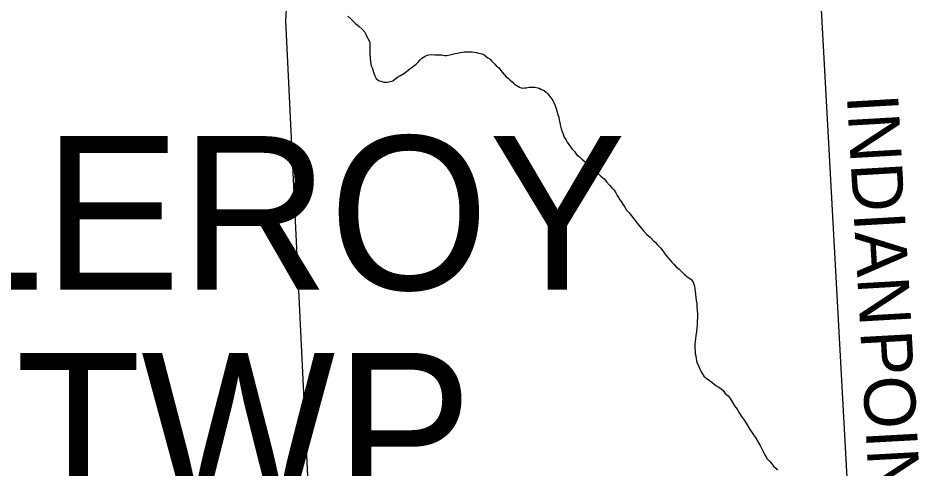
# Model space of a CAD drawing. Extents: x -59 to 82, y -3 to 49.
# Drawn here: x -50.058 to -49.055, y 43.939 to 44.439 of the extents above; entities that cross this region are included whole.
import ezdxf

# ---------------------------------------------------------------- set-up
doc = ezdxf.new("R2010")
doc.units = 0
for name, color, linetype in [('GM_X_County_Road', 7, 'Continuous'), ('GM_X_Minor_River', 7, 'Continuous'), ('GM_X_Township_Road', 7, 'Continuous'), ('GM_X_Township_Road_Text', 7, 'Continuous'), ('SH_Data', 7, 'Continuous')]:
    doc.layers.add(name, color=color, linetype=linetype)

msp = doc.modelspace()

# ---------------------------------------------------------------- linework, layer by layer
at = {"layer": 'GM_X_County_Road'}
for p, q in [((-49.7559, 44.533), (-49.7617, 44.4361)), ((-49.7617, 44.4361), (-49.7233, 43.6393))]:
    msp.add_line(p, q, dxfattribs=at)
at = {"layer": 'GM_X_Minor_River'}
for p, q in [((-49.6924, 44.4412), (-49.6889, 44.4378)), ((-49.6889, 44.4378), (-49.6863, 44.4355)), ((-49.6863, 44.4355), (-49.684, 44.4332)), ((-49.684, 44.4332), (-49.6817, 44.4314)), ((-49.6817, 44.4314), (-49.6798, 44.4298)), ((-49.6798, 44.4298), (-49.6767, 44.4268)), ((-49.6767, 44.4268), (-49.6736, 44.4234)), ((-49.6736, 44.4234), (-49.6725, 44.4212)), ((-49.6725, 44.4212), (-49.6713, 44.4189)), ((-49.6713, 44.4189), (-49.6702, 44.4166)), ((-49.6702, 44.4166), (-49.6686, 44.4132)), ((-49.6686, 44.4132), (-49.6682, 44.4113)), ((-49.6682, 44.4113), (-49.6682, 44.409)), ((-49.6682, 44.409), (-49.6682, 44.4064)), ((-49.6682, 44.4064), (-49.6682, 44.4033)), ((-49.6682, 44.4033), (-49.6681, 44.4007)), ((-49.6681, 44.4007), (-49.6681, 44.398)), ((-49.5796, 44.3982), (-49.5766, 44.399)), ((-49.5766, 44.399), (-49.5736, 44.3998)), ((-49.5736, 44.3998), (-49.5709, 44.4002)), ((-49.5709, 44.4002), (-49.5679, 44.401)), ((-49.5679, 44.401), (-49.5652, 44.4014)), ((-49.5652, 44.4014), (-49.5633, 44.4018)), ((-49.5633, 44.4018), (-49.5611, 44.4018)), ((-49.5611, 44.4018), (-49.5588, 44.4018)), ((-49.5588, 44.4018), (-49.5546, 44.4018)), ((-49.5546, 44.4018), (-49.5523, 44.4015)), ((-49.5523, 44.4015), (-49.55, 44.4011)), ((-49.55, 44.4011), (-49.5478, 44.4004)), ((-49.5478, 44.4004), (-49.5455, 44.4)), ((-49.5455, 44.4), (-49.5436, 44.3996)), ((-49.5436, 44.3996), (-49.5413, 44.3985)), ((-49.6681, 44.398), (-49.6677, 44.3961)), ((-49.6677, 44.3961), (-49.6677, 44.3938)), ((-49.6677, 44.3938), (-49.6673, 44.3915)), ((-49.6673, 44.3915), (-49.6669, 44.3881)), ((-49.6168, 44.3881), (-49.6149, 44.39)), ((-49.6149, 44.39), (-49.6126, 44.3923)), ((-49.6126, 44.3923), (-49.6104, 44.3946)), ((-49.6104, 44.3946), (-49.6085, 44.3957)), ((-49.6085, 44.3957), (-49.6066, 44.3969)), ((-49.6066, 44.3969), (-49.6047, 44.3981)), ((-49.6047, 44.3981), (-49.6028, 44.3985)), ((-49.6028, 44.3985), (-49.5994, 44.3989)), ((-49.5994, 44.3989), (-49.596, 44.3985)), ((-49.596, 44.3985), (-49.5929, 44.3985)), ((-49.5929, 44.3985), (-49.591, 44.3985)), ((-49.591, 44.3985), (-49.5884, 44.3982)), ((-49.5884, 44.3982), (-49.5853, 44.3978)), ((-49.5853, 44.3978), (-49.5827, 44.3978)), ((-49.5827, 44.3978), (-49.5796, 44.3982)), ((-49.5413, 44.3985), (-49.539, 44.3966)), ((-49.539, 44.3966), (-49.5371, 44.3951)), ((-49.5371, 44.3951), (-49.5348, 44.3936)), ((-49.5348, 44.3936), (-49.5333, 44.3917)), ((-49.5333, 44.3917), (-49.5313, 44.3898)), ((-49.5313, 44.3898), (-49.5294, 44.3879)), ((-49.6669, 44.3881), (-49.6665, 44.3862)), ((-49.6665, 44.3862), (-49.6657, 44.3839)), ((-49.6657, 44.3839), (-49.6649, 44.3817)), ((-49.6649, 44.3817), (-49.6642, 44.379)), ((-49.6642, 44.379), (-49.6634, 44.3771)), ((-49.6296, 44.3781), (-49.627, 44.3804)), ((-49.627, 44.3804), (-49.6239, 44.3827)), ((-49.6239, 44.3827), (-49.6168, 44.3881)), ((-49.5294, 44.3879), (-49.5275, 44.3857)), ((-49.5275, 44.3857), (-49.5256, 44.3842)), ((-49.5256, 44.3842), (-49.5241, 44.3823)), ((-49.5241, 44.3823), (-49.5214, 44.3793)), ((-49.5214, 44.3793), (-49.5168, 44.374)), ((-49.6634, 44.3771), (-49.6626, 44.3752)), ((-49.6626, 44.3752), (-49.6611, 44.3722)), ((-49.6611, 44.3722), (-49.6584, 44.3699)), ((-49.6584, 44.3699), (-49.6561, 44.3692)), ((-49.6561, 44.3692), (-49.6527, 44.3681)), ((-49.647, 44.3685), (-49.6451, 44.3689)), ((-49.6451, 44.3689), (-49.6428, 44.3697)), ((-49.6428, 44.3697), (-49.6406, 44.3712)), ((-49.6406, 44.3712), (-49.6375, 44.3735)), ((-49.6375, 44.3735), (-49.6341, 44.3754)), ((-49.6341, 44.3754), (-49.6296, 44.3781)), ((-49.5168, 44.374), (-49.5145, 44.3721)), ((-49.5145, 44.3721), (-49.5126, 44.3702)), ((-49.5126, 44.3702), (-49.5103, 44.3683)), ((-49.6527, 44.3681), (-49.6493, 44.3681)), ((-49.6493, 44.3681), (-49.647, 44.3685)), ((-49.5103, 44.3683), (-49.508, 44.366)), ((-49.508, 44.366), (-49.5057, 44.3649)), ((-49.5057, 44.3649), (-49.5023, 44.3627)), ((-49.5023, 44.3627), (-49.5004, 44.3619)), ((-49.5004, 44.3619), (-49.4985, 44.3615)), ((-49.4985, 44.3615), (-49.4966, 44.3616)), ((-49.4966, 44.3616), (-49.4947, 44.3616)), ((-49.4947, 44.3616), (-49.4913, 44.3624)), ((-49.4913, 44.3624), (-49.4886, 44.3624)), ((-49.4886, 44.3624), (-49.4852, 44.3624)), ((-49.4852, 44.3624), (-49.4818, 44.3617)), ((-49.4818, 44.3617), (-49.4798, 44.3609)), ((-49.4798, 44.3609), (-49.4776, 44.3598)), ((-49.4776, 44.3598), (-49.4749, 44.3587)), ((-49.4749, 44.3587), (-49.4726, 44.3568)), ((-49.4726, 44.3568), (-49.4707, 44.3553)), ((-49.4707, 44.3553), (-49.4688, 44.3526)), ((-49.4688, 44.3526), (-49.4669, 44.3504)), ((-49.4669, 44.3504), (-49.4653, 44.3477)), ((-49.4653, 44.3477), (-49.4642, 44.3454)), ((-49.4642, 44.3454), (-49.463, 44.3428)), ((-49.463, 44.3428), (-49.4618, 44.3401)), ((-49.4618, 44.3401), (-49.4611, 44.3375)), ((-49.4611, 44.3375), (-49.4603, 44.3348)), ((-49.4603, 44.3348), (-49.4595, 44.3322)), ((-49.4595, 44.3322), (-49.4587, 44.3291)), ((-49.4587, 44.3291), (-49.4583, 44.3261)), ((-49.4583, 44.3261), (-49.4575, 44.3231)), ((-49.4575, 44.3231), (-49.4567, 44.3193)), ((-49.4567, 44.3193), (-49.4559, 44.3162)), ((-49.4559, 44.3162), (-49.4548, 44.3132)), ((-49.4548, 44.3132), (-49.4536, 44.3102)), ((-49.4536, 44.3102), (-49.4525, 44.3071)), ((-49.4525, 44.3071), (-49.4509, 44.3045)), ((-49.4509, 44.3045), (-49.4494, 44.3014)), ((-49.4494, 44.3014), (-49.4475, 44.2988)), ((-49.4475, 44.2988), (-49.4455, 44.2965)), ((-49.4455, 44.2965), (-49.4436, 44.2939)), ((-49.4436, 44.2939), (-49.4413, 44.2912)), ((-49.4413, 44.2912), (-49.439, 44.2878)), ((-49.439, 44.2878), (-49.4356, 44.2852)), ((-49.4356, 44.2852), (-49.4329, 44.2825)), ((-49.4329, 44.2825), (-49.4298, 44.2799)), ((-49.4298, 44.2799), (-49.421, 44.272)), ((-49.421, 44.272), (-49.418, 44.2693)), ((-49.418, 44.2693), (-49.4145, 44.2663)), ((-49.4145, 44.2663), (-49.4119, 44.2637)), ((-49.4119, 44.2637), (-49.4084, 44.2607)), ((-49.4084, 44.2607), (-49.4057, 44.2576)), ((-49.4057, 44.2576), (-49.4023, 44.2539)), ((-49.4023, 44.2539), (-49.3996, 44.2508)), ((-49.3996, 44.2508), (-49.3973, 44.2482)), ((-49.3973, 44.2482), (-49.3954, 44.2452)), ((-49.3954, 44.2452), (-49.3938, 44.2425)), ((-49.3938, 44.2425), (-49.3923, 44.2403)), ((-49.3923, 44.2403), (-49.3908, 44.2376)), ((-49.3908, 44.2376), (-49.3896, 44.2357)), ((-49.3896, 44.2357), (-49.3885, 44.2338)), ((-49.3885, 44.2338), (-49.3869, 44.2315)), ((-49.3869, 44.2315), (-49.3854, 44.2293)), ((-49.3854, 44.2293), (-49.3835, 44.2259)), ((-49.3835, 44.2259), (-49.3804, 44.2232)), ((-49.3804, 44.2232), (-49.3781, 44.2198)), ((-49.3781, 44.2198), (-49.375, 44.216)), ((-49.375, 44.216), (-49.3719, 44.2119)), ((-49.3719, 44.2119), (-49.3681, 44.2073)), ((-49.3681, 44.2073), (-49.3647, 44.2032)), ((-49.3647, 44.2032), (-49.3608, 44.199)), ((-49.3608, 44.199), (-49.357, 44.1956)), ((-49.357, 44.1956), (-49.3539, 44.1926)), ((-49.3539, 44.1926), (-49.3516, 44.1904)), ((-49.3516, 44.1904), (-49.3493, 44.1877)), ((-49.3493, 44.1877), (-49.3459, 44.1843)), ((-49.3459, 44.1843), (-49.3432, 44.1809)), ((-49.3432, 44.1809), (-49.3409, 44.1775)), ((-49.3409, 44.1775), (-49.3382, 44.1741)), ((-49.3382, 44.1741), (-49.3355, 44.1711)), ((-49.3355, 44.1711), (-49.3332, 44.1684)), ((-49.3332, 44.1684), (-49.3306, 44.1658)), ((-49.3306, 44.1658), (-49.3283, 44.1631)), ((-49.3283, 44.1631), (-49.3252, 44.1605)), ((-49.3252, 44.1605), (-49.3221, 44.1575)), ((-49.3221, 44.1575), (-49.3187, 44.1545)), ((-49.3187, 44.1545), (-49.3153, 44.1514)), ((-49.3153, 44.1514), (-49.3122, 44.1496)), ((-49.3122, 44.1496), (-49.3099, 44.1469)), ((-49.3099, 44.1469), (-49.3087, 44.1439)), ((-49.3087, 44.1439), (-49.308, 44.1416)), ((-49.308, 44.1416), (-49.3076, 44.139)), ((-49.3076, 44.139), (-49.3072, 44.1363)), ((-49.3072, 44.1363), (-49.3063, 44.1257)), ((-49.3063, 44.1257), (-49.3055, 44.1226)), ((-49.3055, 44.1226), (-49.3055, 44.1184)), ((-49.3055, 44.1184), (-49.3051, 44.1146)), ((-49.3051, 44.1146), (-49.3047, 44.1108)), ((-49.3047, 44.1108), (-49.3047, 44.107)), ((-49.3053, 44.099), (-49.3057, 44.0952)), ((-49.305, 44.1029), (-49.3053, 44.099)), ((-49.3047, 44.107), (-49.305, 44.1029)), ((-49.306, 44.0911), (-49.3068, 44.0872)), ((-49.3057, 44.0952), (-49.306, 44.0911)), ((-49.3075, 44.0804), (-49.3078, 44.0774)), ((-49.3071, 44.0834), (-49.3075, 44.0804)), ((-49.3068, 44.0872), (-49.3071, 44.0834)), ((-49.3078, 44.0774), (-49.3078, 44.0751)), ((-49.3078, 44.0751), (-49.3078, 44.0732)), ((-49.3078, 44.0732), (-49.3074, 44.0694)), ((-49.3074, 44.0694), (-49.3074, 44.0671)), ((-49.3074, 44.0671), (-49.3066, 44.0644)), ((-49.3066, 44.0644), (-49.3062, 44.061)), ((-49.3062, 44.061), (-49.3054, 44.0576)), ((-49.3054, 44.0576), (-49.3038, 44.0534)), ((-49.3038, 44.0534), (-49.3019, 44.0489)), ((-49.3019, 44.0489), (-49.3, 44.0455)), ((-49.3, 44.0455), (-49.2977, 44.0421)), ((-49.2977, 44.0421), (-49.2942, 44.039)), ((-49.2942, 44.039), (-49.2916, 44.0372)), ((-49.2916, 44.0372), (-49.2889, 44.0353)), ((-49.2889, 44.0353), (-49.2866, 44.0334)), ((-49.2866, 44.0334), (-49.2843, 44.0315)), ((-49.2843, 44.0315), (-49.2812, 44.0296)), ((-49.2812, 44.0296), (-49.2786, 44.0278)), ((-49.2786, 44.0278), (-49.2763, 44.0259)), ((-49.2763, 44.0259), (-49.274, 44.0228)), ((-49.274, 44.0228), (-49.2709, 44.0202)), ((-49.2709, 44.0202), (-49.2686, 44.0172)), ((-49.2686, 44.0172), (-49.2663, 44.0134)), ((-49.2663, 44.0134), (-49.2636, 44.0092)), ((-49.2636, 44.0092), (-49.2609, 44.0054)), ((-49.2609, 44.0054), (-49.2586, 44.0013)), ((-49.2586, 44.0013), (-49.2559, 43.9971)), ((-49.2559, 43.9971), (-49.2528, 43.9926)), ((-49.2528, 43.9926), (-49.2498, 43.988)), ((-49.2498, 43.988), (-49.2471, 43.9835)), ((-49.2471, 43.9835), (-49.244, 43.9789)), ((-49.244, 43.9789), (-49.2402, 43.9733)), ((-49.2402, 43.9733), (-49.2375, 43.9687)), ((-49.2375, 43.9687), (-49.2352, 43.9649)), ((-49.2352, 43.9649), (-49.2336, 43.9615)), ((-49.2336, 43.9615), (-49.2301, 43.9547)), ((-49.2301, 43.9547), (-49.229, 43.9528)), ((-49.229, 43.9528), (-49.2274, 43.9502)), ((-49.2274, 43.9502), (-49.2251, 43.9475)), ((-49.2251, 43.9475), (-49.2228, 43.9449)), ((-49.2228, 43.9449), (-49.2205, 43.9422)), ((-49.2205, 43.9422), (-49.2179, 43.94)), ((-49.2179, 43.94), (-49.216, 43.9377))]:
    msp.add_line(p, q, dxfattribs=at)
at = {"layer": 'GM_X_Township_Road'}
msp.add_line((-49.1218, 43.6179), (-49.1778, 44.645), dxfattribs=at)

# ---------------------------------------------------------------- texts
at = {"layer": 'GM_X_Township_Road_Text'}
for s, rotation, p in [('INDIAN', 273.2985, (-49.1392, 44.3534)), ('POINT', 273.1425, (-49.1242, 44.0916))]:
    msp.add_text(s, height=0.05682, rotation=rotation, dxfattribs=at).set_placement(p)
at = {"layer": 'SH_Data'}
for s, p in [('LEROY', (-50.1568, 44.1378)), ('TWP', (-50.0609, 43.8973))]:
    msp.add_text(s, height=0.17045, dxfattribs=at).set_placement(p)

doc.saveas('drawing.dxf')
